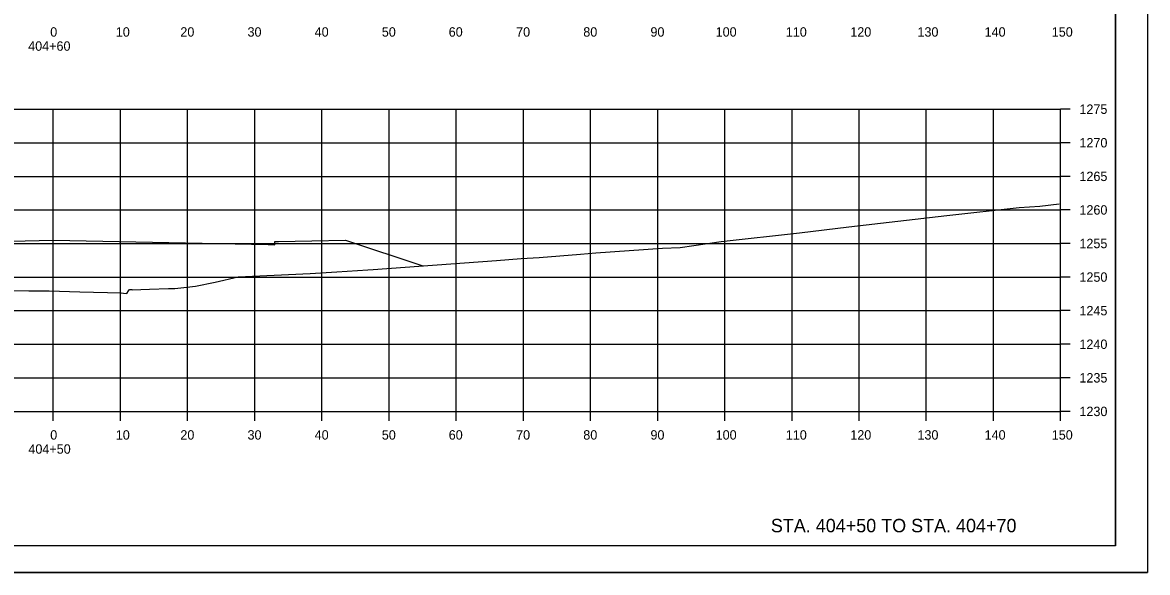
# Model space of a CAD drawing. Extents: x -70 to 701944, y -4 to 666871.
# Drawn here: x 669211.5 to 669379, y 662422.2 to 662504.1 of the extents above; entities that cross this region are included whole.
import ezdxf

# ---------------------------------------------------------------- set-up
doc = ezdxf.new("R2010")
doc.units = 0
for name, color, linetype in [('R_Axis', 7, 'Continuous'), ('R_Axis Annot', 7, 'Continuous'), ('R_Border', 7, 'Continuous'), ('R_Draft', 7, 'Continuous'), ('R_Exist Surface', 7, 'Continuous'), ('R_Fin Surface', 7, 'Continuous'), ('R_Grid', 7, 'Continuous'), ('R_No Plot', 7, 'Continuous')]:
    doc.layers.add(name, color=color, linetype=linetype)

msp = doc.modelspace()

# ---------------------------------------------------------------- linework, layer by layer
at = {"layer": 'R_Axis'}
for p, q in [((669366.07, 662446.22), (669366.07, 662491.22)), ((669367.47, 662491.22), (669366.07, 662491.22)), ((669367.47, 662486.22), (669366.07, 662486.22)), ((669367.47, 662481.22), (669366.07, 662481.22)), ((669367.47, 662476.22), (669366.07, 662476.22)), ((669367.47, 662471.22), (669366.07, 662471.22)), ((669367.47, 662466.22), (669366.07, 662466.22)), ((669367.47, 662461.22), (669366.07, 662461.22)), ((669367.47, 662456.22), (669366.07, 662456.22)), ((669367.47, 662451.22), (669366.07, 662451.22)), ((669066.07, 662446.22), (669366.07, 662446.22)), ((669216.07, 662444.82), (669216.07, 662446.22)), ((669226.07, 662444.82), (669226.07, 662446.22)), ((669236.07, 662444.82), (669236.07, 662446.22)), ((669246.07, 662444.82), (669246.07, 662446.22)), ((669256.07, 662444.82), (669256.07, 662446.22)), ((669266.07, 662444.82), (669266.07, 662446.22)), ((669276.07, 662444.82), (669276.07, 662446.22)), ((669286.07, 662444.82), (669286.07, 662446.22)), ((669296.07, 662444.82), (669296.07, 662446.22)), ((669306.07, 662444.82), (669306.07, 662446.22)), ((669316.07, 662444.82), (669316.07, 662446.22)), ((669326.07, 662444.82), (669326.07, 662446.22)), ((669336.07, 662444.82), (669336.07, 662446.22)), ((669346.07, 662444.82), (669346.07, 662446.22)), ((669356.07, 662444.82), (669356.07, 662446.22)), ((669366.07, 662444.82), (669366.07, 662446.22)), ((669367.47, 662446.22), (669366.07, 662446.22))]:
    msp.add_line(p, q, dxfattribs=at)
at = {"layer": 'R_Border'}
for q in [(669374.25, 662631.68), (669058.07, 662426.22)]:
    msp.add_line((669374.25, 662426.22), q, dxfattribs=at)
at = {"layer": 'R_Exist Surface'}
msp.add_lwpolyline([(669204.66, 662464.29), (669212.43, 662464.18), (669215.47, 662464.15), (669220, 662464.04), (669226.17, 662463.87), (669226.53, 662463.83), (669227, 662463.78), (669227.29, 662464.17), (669227.41, 662464.36), (669227.74, 662464.35), (669227.74, 662464.35), (669227.81, 662464.34), (669227.81, 662464.34), (669230.37, 662464.42), (669233.22, 662464.51), (669234.18, 662464.52), (669235.93, 662464.7), (669237.26, 662464.87), (669240.18, 662465.47), (669243.59, 662466.24), (669254.31, 662466.77), (669258.31, 662467.02), (669262.9, 662467.29), (669263.69, 662467.36), (669282.08, 662468.71), (669285.74, 662468.99), (669288.42, 662469.15), (669294.56, 662469.63), (669296.86, 662469.83), (669306.77, 662470.5), (669309.43, 662470.62), (669315.52, 662471.5), (669327.18, 662472.82), (669334.55, 662473.69), (669349.12, 662475.37), (669359.9, 662476.56), (669362.96, 662476.8), (669365.87, 662477.12)], dxfattribs=at)
at = {"layer": 'R_Fin Surface'}
msp.add_lwpolyline([(669205.64, 662471.49), (669216.07, 662471.7), (669248.07, 662471.06), (669249.07, 662471.04), (669249.08, 662471.54), (669249.58, 662471.54), (669254.58, 662471.64), (669259.58, 662471.74), (669271.09, 662467.9)], dxfattribs=at)
at = {"layer": 'R_Grid'}
for p, q in [((669066.07, 662491.22), (669366.07, 662491.22)), ((669216.07, 662446.22), (669216.07, 662491.22)), ((669226.07, 662446.22), (669226.07, 662491.22)), ((669236.07, 662446.22), (669236.07, 662491.22)), ((669246.07, 662446.22), (669246.07, 662491.22)), ((669256.07, 662446.22), (669256.07, 662491.22)), ((669266.07, 662446.22), (669266.07, 662491.22)), ((669276.07, 662446.22), (669276.07, 662491.22)), ((669286.07, 662446.22), (669286.07, 662491.22)), ((669296.07, 662446.22), (669296.07, 662491.22)), ((669306.07, 662446.22), (669306.07, 662491.22)), ((669316.07, 662446.22), (669316.07, 662491.22)), ((669326.07, 662446.22), (669326.07, 662491.22)), ((669336.07, 662446.22), (669336.07, 662491.22)), ((669346.07, 662446.22), (669346.07, 662491.22)), ((669356.07, 662446.22), (669356.07, 662491.22)), ((669366.07, 662446.22), (669366.07, 662491.22)), ((669066.07, 662486.22), (669366.07, 662486.22)), ((669066.07, 662481.22), (669366.07, 662481.22)), ((669066.07, 662476.22), (669366.07, 662476.22)), ((669066.07, 662471.22), (669366.07, 662471.22)), ((669066.07, 662466.22), (669366.07, 662466.22)), ((669066.07, 662461.22), (669366.07, 662461.22)), ((669066.07, 662456.22), (669366.07, 662456.22)), ((669066.07, 662451.22), (669366.07, 662451.22)), ((669066.07, 662446.22), (669366.07, 662446.22))]:
    msp.add_line(p, q, dxfattribs=at)
at = {"layer": 'R_No Plot'}
msp.add_line((669045.67, 662422.24), (669379, 662422.24), dxfattribs=at)
for points in [[(669045.66, 662635.57), (669379, 662635.57), (669379, 662422.23), (669045.66, 662422.23)], [(669291.99, 662631.68), (669291.99, 662621.8), (669327.72, 662621.8), (669327.72, 662618.88), (669350.92, 662618.88), (669350.92, 662594.54), (669374.25, 662594.54), (669374.25, 662426.22), (669058.07, 662426.22), (669058.07, 662631.68)]]:
    msp.add_lwpolyline(points, close=True, dxfattribs=at)

# ---------------------------------------------------------------- texts
at = {"layer": 'R_Axis Annot'}
for s, p in [('0', (669215.61, 662502.02)), ('10', (669225.38, 662502.02)), ('20', (669234.99, 662502.02)), ('30', (669244.99, 662502.02)), ('40', (669254.99, 662502.02)), ('50', (669264.99, 662502.02)), ('60', (669274.95, 662502.02)), ('70', (669284.99, 662502.02)), ('80', (669294.99, 662502.02)), ('90', (669304.99, 662502.02)), ('100', (669314.7, 662502.02)), ('110', (669325.15, 662502.02)), ('120', (669334.75, 662502.02)), ('130', (669344.75, 662502.02)), ('140', (669354.75, 662502.02)), ('150', (669364.75, 662502.02)), ('404+60', (669212.33, 662499.92)), ('1275', (669368.87, 662490.52)), ('1270', (669368.87, 662485.52)), ('1265', (669368.87, 662480.52)), ('1260', (669368.87, 662475.52)), ('1255', (669368.87, 662470.52)), ('1250', (669368.87, 662465.52)), ('1245', (669368.87, 662460.52)), ('1240', (669368.87, 662455.52)), ('1235', (669368.87, 662450.52)), ('1230', (669368.87, 662445.52)), ('0', (669215.61, 662442.02)), ('10', (669225.38, 662442.02)), ('20', (669234.99, 662442.02)), ('30', (669244.99, 662442.02)), ('40', (669254.99, 662442.02)), ('50', (669264.99, 662442.02)), ('60', (669274.95, 662442.02)), ('70', (669284.99, 662442.02)), ('80', (669294.99, 662442.02)), ('90', (669304.99, 662442.02)), ('100', (669314.7, 662442.02)), ('110', (669325.15, 662442.02)), ('120', (669334.75, 662442.02)), ('130', (669344.75, 662442.02)), ('140', (669354.75, 662442.02)), ('150', (669364.75, 662442.02)), ('404+50', (669212.36, 662439.92))]:
    msp.add_text(s, height=1.4, dxfattribs=at).set_placement(p)
at = {"layer": 'R_Draft'}
msp.add_text('STA. 404+50 TO STA. 404+70', height=2, dxfattribs=at).set_placement((669322.92, 662428.22))

doc.saveas('drawing.dxf')
